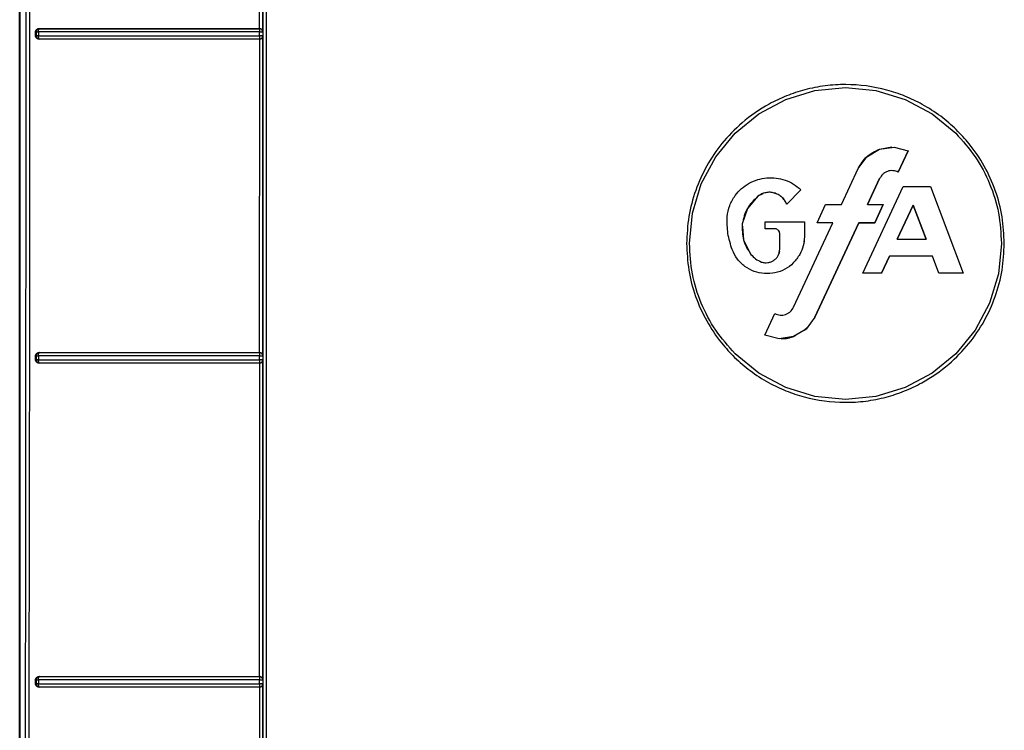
# Model space of a CAD drawing. Header units: inches. Extents: x 170 to 312, y 215 to 248.
# Tile 744 of 981: x 280.3225 to 280.4446, y 242.0284 to 242.1165. Entities that reach past the tile are written whole.
import ezdxf

# ---------------------------------------------------------------- set-up
doc = ezdxf.new("R2010")
doc.units = ezdxf.units.IN
doc.header["$LTSCALE"] = 0.25
doc.header["$MEASUREMENT"] = 0
doc.layers.add('MOTOR RH', color=7, linetype='Continuous')

msp = doc.modelspace()

# ---------------------------------------------------------------- linework, layer by layer
at = {"layer": 'MOTOR RH'}
for p, q in [((280.32251, 241.92392), (280.32251, 242.23936)), ((280.32252, 242.23936), (280.32252, 241.9417)), ((280.35226, 242.11535), (280.35227, 242.1542)), ((280.35266, 242.11497), (280.35266, 242.15458)), ((280.32448, 242.11443), (280.32448, 242.11497)), ((280.32457, 242.11495), (280.32448, 242.11497)), ((280.32457, 242.11445), (280.32448, 242.11443)), ((280.32457, 242.11495), (280.32457, 242.11445)), ((280.32484, 242.11495), (280.32484, 242.11444)), ((280.32487, 242.11522), (280.32491, 242.11531)), ((280.3249, 242.11536), (280.32495, 242.11534)), ((280.35224, 242.11444), (280.35224, 242.11494)), ((280.35225, 242.11534), (280.35226, 242.11535)), ((280.35266, 242.11497), (280.35264, 242.11495)), ((280.35264, 242.11495), (280.35264, 242.11444)), ((280.35264, 242.11444), (280.35266, 242.11442)), ((280.35266, 242.07481), (280.35266, 242.11442)), ((280.32491, 242.11409), (280.32487, 242.11417)), ((280.32495, 242.11405), (280.3249, 242.11404)), ((280.32493, 242.11406), (280.32491, 242.11409)), ((280.32495, 242.11405), (280.32493, 242.11406)), ((280.35224, 242.11417), (280.35225, 242.11408)), ((280.35225, 242.11408), (280.35225, 242.11405)), ((280.35227, 242.11404), (280.35225, 242.11405)), ((280.35226, 242.0752), (280.35227, 242.11404)), ((280.41747, 242.10658), (280.4211, 242.10768)), ((280.4211, 242.10768), (280.42488, 242.10806)), ((280.42488, 242.10806), (280.42865, 242.10768)), ((280.42865, 242.10768), (280.43228, 242.10658)), ((280.41413, 242.1048), (280.41747, 242.10658)), ((280.43228, 242.10658), (280.43562, 242.1048)), ((280.4112, 242.10239), (280.41413, 242.1048)), ((280.43562, 242.1048), (280.43855, 242.10239)), ((280.4088, 242.09946), (280.4112, 242.10239)), ((280.42754, 242.09947), (280.4291, 242.10041)), ((280.4291, 242.10041), (280.43064, 242.10068)), ((280.4291, 242.10041), (280.4309, 242.10067)), ((280.4309, 242.10067), (280.43266, 242.10021)), ((280.43266, 242.10021), (280.43142, 242.09756)), ((280.43142, 242.09756), (280.43266, 242.10021)), ((280.43266, 242.10021), (280.43142, 242.09756)), ((280.40701, 242.09612), (280.4088, 242.09946)), ((280.42646, 242.09801), (280.42754, 242.09947)), ((280.42437, 242.09354), (280.42646, 242.09801)), ((280.42437, 242.09353), (280.42646, 242.09801)), ((280.43142, 242.09756), (280.43142, 242.09756)), ((280.40591, 242.09249), (280.40701, 242.09612)), ((280.41513, 242.09685), (280.4156, 242.09687)), ((280.4276, 242.09354), (280.42911, 242.09677)), ((280.42911, 242.09677), (280.4276, 242.09353)), ((280.41462, 242.09489), (280.41403, 242.09457)), ((280.41544, 242.09506), (280.415, 242.09501)), ((280.41936, 242.09537), (280.41759, 242.0936)), ((280.41759, 242.0936), (280.41936, 242.09537)), ((280.41936, 242.09537), (280.41759, 242.0936)), ((280.42702, 242.08504), (280.43203, 242.09579)), ((280.42702, 242.08504), (280.43203, 242.09579)), ((280.43203, 242.09579), (280.43543, 242.09579)), ((280.43543, 242.09579), (280.43948, 242.08504)), ((280.43543, 242.09579), (280.43948, 242.08504)), ((280.41403, 242.09458), (280.41272, 242.09306)), ((280.41403, 242.09457), (280.41272, 242.09306)), ((280.40554, 242.08872), (280.40591, 242.09249)), ((280.41272, 242.09306), (280.41209, 242.09115)), ((280.41272, 242.09306), (280.41209, 242.09115)), ((280.42137, 242.09128), (280.42242, 242.09353)), ((280.42242, 242.09353), (280.42437, 242.09353)), ((280.4276, 242.09353), (280.42955, 242.09353)), ((280.42955, 242.09354), (280.4285, 242.09128)), ((280.4285, 242.09128), (280.42955, 242.09354)), ((280.42955, 242.09353), (280.4285, 242.09128)), ((280.43327, 242.09348), (280.4313, 242.08924)), ((280.4313, 242.08924), (280.43327, 242.09348)), ((280.43327, 242.09348), (280.4313, 242.08924)), ((280.43327, 242.09348), (280.43487, 242.08924)), ((280.43327, 242.09348), (280.43487, 242.08924)), ((280.43327, 242.09348), (280.43327, 242.09348)), ((280.43487, 242.08924), (280.43327, 242.09348)), ((280.41209, 242.09115), (280.41224, 242.08915)), ((280.41491, 242.09053), (280.41491, 242.09138)), ((280.41491, 242.09053), (280.41491, 242.09138)), ((280.41491, 242.09138), (280.41978, 242.09138)), ((280.41844, 242.08081), (280.42332, 242.09128)), ((280.41844, 242.08081), (280.42332, 242.09128)), ((280.41978, 242.09138), (280.41978, 242.08956)), ((280.42655, 242.09128), (280.42109, 242.07957)), ((280.42109, 242.07957), (280.42655, 242.09128)), ((280.42655, 242.09128), (280.42109, 242.07957)), ((280.42332, 242.09128), (280.42137, 242.09128)), ((280.42332, 242.09128), (280.42137, 242.09128)), ((280.42332, 242.09128), (280.42137, 242.09128)), ((280.42332, 242.09128), (280.42332, 242.09128)), ((280.4285, 242.09128), (280.42655, 242.09128)), ((280.42655, 242.09128), (280.42655, 242.09128)), ((280.42655, 242.09128), (280.4285, 242.09128)), ((280.4285, 242.09128), (280.42655, 242.09128)), ((280.4285, 242.09128), (280.4285, 242.09128)), ((280.41211, 242.0908), (280.41224, 242.08915)), ((280.41616, 242.09053), (280.41491, 242.09053)), ((280.41491, 242.09053), (280.41491, 242.09053)), ((280.41616, 242.09053), (280.41491, 242.09053)), ((280.41616, 242.09053), (280.41491, 242.09053)), ((280.41616, 242.09053), (280.41616, 242.09053)), ((280.41673, 242.08802), (280.41673, 242.08997)), ((280.41224, 242.08915), (280.41277, 242.08811)), ((280.41224, 242.08915), (280.41316, 242.08736)), ((280.41978, 242.08956), (280.4197, 242.08891)), ((280.4313, 242.08924), (280.43487, 242.08924)), ((280.43487, 242.08924), (280.43487, 242.08924)), ((280.44421, 242.08872), (280.44384, 242.08495)), ((280.41673, 242.08802), (280.41673, 242.08802)), ((280.43032, 242.08714), (280.42934, 242.08504)), ((280.42934, 242.08504), (280.43032, 242.08714)), ((280.43032, 242.08714), (280.42934, 242.08504)), ((280.43566, 242.08714), (280.43032, 242.08714)), ((280.43032, 242.08714), (280.43032, 242.08714)), ((280.43566, 242.08714), (280.43032, 242.08714)), ((280.43566, 242.08714), (280.43032, 242.08714)), ((280.43645, 242.08504), (280.43566, 242.08714)), ((280.43566, 242.08714), (280.43566, 242.08714)), ((280.43645, 242.08504), (280.43566, 242.08714)), ((280.42934, 242.08504), (280.42702, 242.08504)), ((280.42934, 242.08504), (280.42702, 242.08504)), ((280.42934, 242.08504), (280.42702, 242.08504)), ((280.42934, 242.08504), (280.42934, 242.08504)), ((280.43948, 242.08504), (280.43645, 242.08504)), ((280.43645, 242.08504), (280.43645, 242.08504)), ((280.43948, 242.08504), (280.43645, 242.08504)), ((280.43948, 242.08504), (280.43645, 242.08504)), ((280.44384, 242.08495), (280.44274, 242.08132)), ((280.44274, 242.08132), (280.44095, 242.07798)), ((280.41489, 242.07737), (280.41612, 242.08002)), ((280.42109, 242.07957), (280.42001, 242.0781)), ((280.42109, 242.07957), (280.42109, 242.07957)), ((280.42001, 242.0781), (280.41845, 242.07717)), ((280.42013, 242.07827), (280.41978, 242.07797)), ((280.41978, 242.07796), (280.42013, 242.07827)), ((280.44095, 242.07798), (280.43855, 242.07505)), ((280.41665, 242.07691), (280.41489, 242.07737)), ((280.41845, 242.07717), (280.41665, 242.07691)), ((280.32448, 242.07427), (280.32448, 242.07481)), ((280.32457, 242.07479), (280.32448, 242.07481)), ((280.32457, 242.07429), (280.32448, 242.07427)), ((280.32457, 242.07479), (280.32457, 242.07429)), ((280.32484, 242.07479), (280.32484, 242.07428)), ((280.32487, 242.07506), (280.32491, 242.07515)), ((280.3249, 242.0752), (280.32495, 242.07519)), ((280.35224, 242.07428), (280.35224, 242.07478)), ((280.35225, 242.07519), (280.35226, 242.0752)), ((280.35266, 242.07481), (280.35264, 242.07479)), ((280.35264, 242.07479), (280.35264, 242.07429)), ((280.35264, 242.07429), (280.35266, 242.07426)), ((280.35266, 242.03466), (280.35266, 242.07426)), ((280.41413, 242.07264), (280.4112, 242.07505)), ((280.43855, 242.07505), (280.43562, 242.07264)), ((280.32491, 242.07393), (280.32487, 242.07401)), ((280.32495, 242.0739), (280.3249, 242.07389)), ((280.32495, 242.0739), (280.32491, 242.07393)), ((280.35224, 242.07401), (280.35225, 242.07392)), ((280.35225, 242.07392), (280.35225, 242.07389)), ((280.35227, 242.07388), (280.35225, 242.07389)), ((280.35226, 242.03504), (280.35227, 242.07388)), ((280.41747, 242.07085), (280.41413, 242.07264)), ((280.43562, 242.07264), (280.43228, 242.07085)), ((280.4211, 242.06975), (280.41747, 242.07085)), ((280.43228, 242.07085), (280.42865, 242.06975)), ((280.42487, 242.06938), (280.4211, 242.06975)), ((280.42865, 242.06975), (280.42487, 242.06938)), ((280.32487, 242.03491), (280.32491, 242.035)), ((280.3249, 242.03504), (280.32495, 242.03503)), ((280.32491, 242.035), (280.32495, 242.03503)), ((280.35225, 242.03503), (280.35226, 242.03504)), ((280.32448, 242.03411), (280.32448, 242.03465)), ((280.32457, 242.03463), (280.32448, 242.03465)), ((280.32457, 242.03413), (280.32448, 242.03411)), ((280.32457, 242.03463), (280.32457, 242.03413)), ((280.32484, 242.03462), (280.32484, 242.03412)), ((280.32491, 242.03377), (280.32487, 242.03385)), ((280.32495, 242.03374), (280.32491, 242.03377)), ((280.35224, 242.03412), (280.35224, 242.03462)), ((280.35224, 242.03385), (280.35225, 242.03377)), ((280.35225, 242.03377), (280.35225, 242.03374)), ((280.35266, 242.03466), (280.35264, 242.03463)), ((280.35264, 242.03463), (280.35264, 242.03413)), ((280.35264, 242.03413), (280.35266, 242.03411)), ((280.35266, 241.9945), (280.35266, 242.03411)), ((280.32495, 242.03374), (280.3249, 242.03373)), ((280.35227, 242.03373), (280.35225, 242.03374)), ((280.35226, 241.99488), (280.35227, 242.03373))]:
    msp.add_line(p, q, dxfattribs=at)
for points, knots in [([(280.32369, 242.2401), (280.3237, 242.22222), (280.32371, 242.18646), (280.32373, 242.13281), (280.32373, 242.09706), (280.32373, 242.07919)], [0, 0, 0, 0, 0.3333777, 0.6667111, 1, 1, 1, 1]), ([(280.35268, 241.92809), (280.35268, 241.94886), (280.35268, 241.99039), (280.35268, 242.05278), (280.35268, 242.1152), (280.35268, 242.17764), (280.35268, 242.21925), (280.35268, 242.24006)], [0, 0, 0, 0, 0.199959, 0.399961, 0.599979, 0.80001, 1, 1, 1, 1]), ([(280.35308, 242.24018), (280.35308, 242.2193), (280.35308, 242.17754), (280.35308, 242.11488), (280.35308, 242.05224), (280.35308, 241.98964), (280.35308, 241.94795), (280.35308, 241.92711)], [0, 0, 0, 0, 0.2, 0.4, 0.6, 0.8, 1, 1, 1, 1]), ([(280.32325, 242.23972), (280.32326, 242.21844), (280.32329, 242.1759), (280.32328, 242.11206), (280.32323, 242.04824), (280.32314, 241.98446), (280.32304, 241.94201), (280.32299, 241.92078)], [0, 0, 0, 0, 0.199984, 0.399977, 0.600029, 0.800023, 1, 1, 1, 1]), ([(280.32448, 242.11497), (280.32448, 242.11499), (280.32449, 242.11504), (280.32452, 242.11514), (280.3246, 242.11524), (280.32473, 242.11534), (280.32484, 242.11535), (280.3249, 242.11536)], [0, 0, 0, 0, 0.11585, 0.228826, 0.465329, 0.729283, 1, 1, 1, 1]), ([(280.3249, 242.11404), (280.32484, 242.11405), (280.32473, 242.11406), (280.3246, 242.11415), (280.32452, 242.11426), (280.32449, 242.11436), (280.32448, 242.1144), (280.32448, 242.11443)], [0, 0, 0, 0, 0.270747, 0.533788, 0.770103, 0.883423, 1, 1, 1, 1]), ([(280.32495, 242.11534), (280.32495, 242.11534), (280.3249, 242.11534), (280.3248, 242.11532), (280.32468, 242.11524), (280.32461, 242.11514), (280.32458, 242.11505), (280.32457, 242.11498), (280.32457, 242.11495)], [0, 0, 0, 0, 0.021376, 0.251231, 0.50161, 0.694994, 0.833641, 1, 1, 1, 1]), ([(280.32457, 242.11495), (280.32458, 242.11495), (280.3246, 242.11495), (280.32466, 242.11495), (280.32474, 242.11495), (280.3248, 242.11495), (280.32484, 242.11495)], [0, 0, 0, 0, 0.250004, 0.499997, 0.749991, 1, 1, 1, 1]), ([(280.32484, 242.11444), (280.3248, 242.11444), (280.32474, 242.11444), (280.32466, 242.11444), (280.3246, 242.11444), (280.32458, 242.11445), (280.32457, 242.11445)], [0, 0, 0, 0, 0.250132, 0.500007, 0.749886, 1, 1, 1, 1]), ([(280.32457, 242.11445), (280.32458, 242.11439), (280.32459, 242.11429), (280.32468, 242.11416), (280.3248, 242.11407), (280.3249, 242.11406), (280.32495, 242.11405)], [0, 0, 0, 0, 0.2502109, 0.4998875, 0.749898, 1, 1, 1, 1]), ([(280.32484, 242.11495), (280.32484, 242.11497), (280.32484, 242.11502), (280.32484, 242.1151), (280.32485, 242.11516), (280.32486, 242.1152), (280.32487, 242.11522)], [0, 0, 0, 0, 0.249998, 0.499999, 0.750002, 1, 1, 1, 1]), ([(280.35224, 242.11494), (280.34917, 242.11494), (280.34299, 242.11494), (280.33379, 242.11495), (280.32783, 242.11495), (280.32484, 242.11495)], [0, 0, 0, 0, 0.331609, 0.664943, 1, 1, 1, 1]), ([(280.32484, 242.11444), (280.32783, 242.11444), (280.3338, 242.11444), (280.34299, 242.11444), (280.34917, 242.11444), (280.35224, 242.11444)], [0, 0, 0, 0, 0.335142, 0.668475, 1, 1, 1, 1]), ([(280.32487, 242.11417), (280.32487, 242.11419), (280.32486, 242.11423), (280.32485, 242.1143), (280.32484, 242.11437), (280.32484, 242.11442), (280.32484, 242.11444)], [0, 0, 0, 0, 0.249769, 0.499932, 0.750118, 1, 1, 1, 1]), ([(280.3249, 242.11536), (280.32787, 242.11535), (280.33381, 242.11535), (280.34299, 242.11535), (280.34917, 242.11535), (280.35226, 242.11535)], [0, 0, 0, 0, 0.333153, 0.666753, 1, 1, 1, 1]), ([(280.32491, 242.11531), (280.32492, 242.11532), (280.32493, 242.11534), (280.32495, 242.11534), (280.32495, 242.11534), (280.32495, 242.11534), (280.32495, 242.11534), (280.32495, 242.11534)], [0, 0, 0, 0, 0.723554, 0.917935, 0.972998, 0.990021, 1, 1, 1, 1]), ([(280.32495, 242.11534), (280.32791, 242.11534), (280.33384, 242.11534), (280.343, 242.11534), (280.34917, 242.11534), (280.35225, 242.11534)], [0, 0, 0, 0, 0.333017, 0.666911, 1, 1, 1, 1]), ([(280.35225, 242.11534), (280.35225, 242.11534), (280.35225, 242.11532), (280.35225, 242.11525), (280.35224, 242.11522)], [0, 0, 0, 0, 0.500037, 1, 1, 1, 1]), ([(280.35224, 242.11522), (280.35224, 242.11518), (280.35224, 242.11513), (280.35224, 242.11503), (280.35224, 242.11498), (280.35224, 242.11494)], [0, 0, 0, 0, 0.453626, 0.692825, 1, 1, 1, 1]), ([(280.35224, 242.11494), (280.35227, 242.11494), (280.35233, 242.11494), (280.35241, 242.11494), (280.35248, 242.11495), (280.35256, 242.11495), (280.35261, 242.11494), (280.35264, 242.11496), (280.35264, 242.11495), (280.35264, 242.11495)], [0, 0, 0, 0, 0.144819, 0.288961, 0.405983, 0.545581, 0.778747, 0.891833, 1, 1, 1, 1]), ([(280.35264, 242.11444), (280.35263, 242.11444), (280.35262, 242.11444), (280.35253, 242.11444), (280.35243, 242.11444), (280.35234, 242.11444), (280.35228, 242.11444), (280.35224, 242.11444)], [0, 0, 0, 0, 0.2509579, 0.5014951, 0.6987948, 0.8365584, 1, 1, 1, 1]), ([(280.35224, 242.11444), (280.35224, 242.11444), (280.35224, 242.11438), (280.35225, 242.11428), (280.35225, 242.11421), (280.35224, 242.11417)], [0, 0, 0, 0, 0.031612, 0.511044, 1, 1, 1, 1]), ([(280.35264, 242.11495), (280.35264, 242.11498), (280.35263, 242.11505), (280.35259, 242.11514), (280.35253, 242.11523), (280.35246, 242.11528), (280.35242, 242.1153), (280.35239, 242.11532), (280.35237, 242.11532), (280.35234, 242.11533), (280.35231, 242.11534), (280.35227, 242.11534), (280.35225, 242.11534)], [0, 0, 0, 0, 0.169778, 0.309899, 0.500349, 0.669275, 0.720741, 0.750043, 0.812673, 0.833809, 0.875282, 1, 1, 1, 1]), ([(280.35225, 242.11405), (280.35228, 242.11405), (280.35235, 242.11406), (280.35244, 242.1141), (280.35253, 242.11416), (280.35258, 242.11423), (280.3526, 242.11427), (280.35261, 242.1143), (280.35262, 242.11432), (280.35263, 242.11435), (280.35264, 242.11438), (280.35264, 242.11442), (280.35264, 242.11444)], [0, 0, 0, 0, 0.1705626, 0.3114539, 0.5033973, 0.6703643, 0.7215041, 0.7509336, 0.8128694, 0.8345961, 0.8750192, 1, 1, 1, 1]), ([(280.35226, 242.11535), (280.35229, 242.11535), (280.35235, 242.11535), (280.35244, 242.11531), (280.35252, 242.11526), (280.35256, 242.11521), (280.35259, 242.11519)], [0, 0, 0, 0, 0.218148, 0.447021, 0.703324, 1, 1, 1, 1]), ([(280.35259, 242.11519), (280.35261, 242.11515), (280.35265, 242.11509), (280.35266, 242.11502), (280.35266, 242.11498), (280.35266, 242.11497), (280.35266, 242.11497)], [0, 0, 0, 0, 0.558608, 0.865721, 0.954475, 1, 1, 1, 1]), ([(280.35266, 242.11442), (280.35266, 242.11438), (280.35265, 242.11431), (280.35261, 242.11424), (280.35259, 242.1142)], [0, 0, 0, 0, 0.503399, 1, 1, 1, 1]), ([(280.35227, 242.11404), (280.34918, 242.11404), (280.34299, 242.11404), (280.33381, 242.11404), (280.32787, 242.11404), (280.3249, 242.11404)], [0, 0, 0, 0, 0.3334428, 0.6669188, 1, 1, 1, 1]), ([(280.35225, 242.11405), (280.34917, 242.11405), (280.343, 242.11405), (280.33384, 242.11405), (280.32791, 242.11405), (280.32495, 242.11405)], [0, 0, 0, 0, 0.3330755, 0.6669605, 1, 1, 1, 1]), ([(280.35259, 242.1142), (280.35257, 242.11418), (280.35253, 242.11414), (280.35245, 242.11409), (280.35236, 242.11405), (280.3523, 242.11404), (280.35227, 242.11404)], [0, 0, 0, 0, 0.281455, 0.527086, 0.764277, 1, 1, 1, 1]), ([(280.44457, 242.08872), (280.44451, 242.08983), (280.44441, 242.09206), (280.44353, 242.0953), (280.44216, 242.09836), (280.44046, 242.10086), (280.43861, 242.1029), (280.43667, 242.10456), (280.43452, 242.10595), (280.43227, 242.10702), (280.42914, 242.10807), (280.42577, 242.10852), (280.42235, 242.10831), (280.41988, 242.10782), (280.41755, 242.10705), (280.41488, 242.10579), (280.41211, 242.10387), (280.40954, 242.10123), (280.40761, 242.09839), (280.40623, 242.09532), (280.40535, 242.09207), (280.40524, 242.08983), (280.40518, 242.08872)], [0, 0, 0, 0, 0.053827, 0.108154, 0.161991, 0.215823, 0.254355, 0.295472, 0.339437, 0.377786, 0.416425, 0.499247, 0.540867, 0.582327, 0.621091, 0.659532, 0.725561, 0.783441, 0.837465, 0.891484, 0.94599, 1, 1, 1, 1]), ([(280.43855, 242.10239), (280.43939, 242.10145), (280.44108, 242.09955), (280.44284, 242.09616), (280.444, 242.09252), (280.44414, 242.08998), (280.44421, 242.08872)], [0, 0, 0, 0, 0.249988, 0.500002, 0.750014, 1, 1, 1, 1]), ([(280.42646, 242.09801), (280.42678, 242.09854), (280.42742, 242.09961), (280.42854, 242.10014), (280.4291, 242.10041)], [0, 0, 0, 0, 0.500004, 1, 1, 1, 1]), ([(280.43142, 242.09756), (280.43121, 242.09764), (280.43089, 242.09776), (280.43043, 242.09774), (280.4301, 242.09767), (280.42979, 242.09752), (280.42941, 242.09726), (280.42923, 242.09696), (280.42911, 242.09677)], [0, 0, 0, 0, 0.248419, 0.374377, 0.499188, 0.623924, 0.750308, 1, 1, 1, 1]), ([(280.43142, 242.09756), (280.43132, 242.09761), (280.43111, 242.0977), (280.43088, 242.09773), (280.43077, 242.09774)], [0, 0, 0, 0, 0.499999, 1, 1, 1, 1]), ([(280.41121, 242.09467), (280.41146, 242.09497), (280.41196, 242.09555), (280.41292, 242.09621), (280.41399, 242.09667), (280.41512, 242.09689), (280.41628, 242.09687), (280.41741, 242.0966), (280.41847, 242.09611), (280.41906, 242.09562), (280.41936, 242.09537)], [0, 0, 0, 0, 0.1260747, 0.2503281, 0.3753732, 0.4999941, 0.6246137, 0.7496514, 0.8738663, 1, 1, 1, 1]), ([(280.415, 242.09501), (280.41482, 242.09497), (280.41447, 242.09488), (280.41418, 242.09467), (280.41403, 242.09457)], [0, 0, 0, 0, 0.498906, 1, 1, 1, 1]), ([(280.41605, 242.09497), (280.41588, 242.09501), (280.41553, 242.09509), (280.41517, 242.09504), (280.415, 242.09501)], [0, 0, 0, 0, 0.5, 1, 1, 1, 1]), ([(280.41759, 242.0936), (280.41752, 242.09376), (280.41736, 242.09408), (280.417, 242.09448), (280.41656, 242.0948), (280.41622, 242.09492), (280.41605, 242.09498)], [0, 0, 0, 0, 0.24931, 0.499997, 0.750489, 1, 1, 1, 1]), ([(280.41699, 242.09447), (280.41685, 242.09458), (280.41657, 242.0948), (280.41622, 242.09492), (280.41605, 242.09497)], [0, 0, 0, 0, 0.499286, 1, 1, 1, 1]), ([(280.41022, 242.09202), (280.41029, 242.0925), (280.41043, 242.09345), (280.41095, 242.09426), (280.41121, 242.09467)], [0, 0, 0, 0, 0.499997, 1, 1, 1, 1]), ([(280.41022, 242.09202), (280.41029, 242.0925), (280.41043, 242.09345), (280.41095, 242.09426), (280.41121, 242.09467)], [0, 0, 0, 0, 0.50031, 1, 1, 1, 1]), ([(280.41403, 242.09457), (280.41354, 242.0941), (280.41255, 242.09315), (280.41224, 242.09182), (280.41209, 242.09115)], [0, 0, 0, 0, 0.5, 1, 1, 1, 1]), ([(280.41759, 242.0936), (280.41752, 242.09376), (280.41736, 242.09408), (280.41711, 242.09434), (280.41699, 242.09447)], [0, 0, 0, 0, 0.501236, 1, 1, 1, 1]), ([(280.41084, 242.08795), (280.41063, 242.08861), (280.4102, 242.08993), (280.41022, 242.09132), (280.41022, 242.09202)], [0, 0, 0, 0, 0.5000128, 1, 1, 1, 1]), ([(280.41209, 242.09115), (280.41208, 242.09047), (280.41205, 242.0891), (280.41279, 242.08794), (280.41316, 242.08736)], [0, 0, 0, 0, 0.500001, 1, 1, 1, 1]), ([(280.41673, 242.08996), (280.41672, 242.09004), (280.4167, 242.09018), (280.41656, 242.09036), (280.41638, 242.0905), (280.41623, 242.09052), (280.41616, 242.09053)], [0, 0, 0, 0, 0.251527, 0.502365, 0.748885, 1, 1, 1, 1]), ([(280.40518, 242.08872), (280.40524, 242.08761), (280.40534, 242.08538), (280.40622, 242.08213), (280.40759, 242.07908), (280.40929, 242.07657), (280.41114, 242.07453), (280.41308, 242.07287), (280.41523, 242.07149), (280.41748, 242.07042), (280.42061, 242.06937), (280.42398, 242.06892), (280.4274, 242.06913), (280.42987, 242.06962), (280.4322, 242.07039), (280.43487, 242.07165), (280.43764, 242.07357), (280.44021, 242.07621), (280.44214, 242.07905), (280.44352, 242.08211), (280.4444, 242.08537), (280.44451, 242.0876), (280.44457, 242.08872)], [0, 0, 0, 0, 0.053831, 0.108162, 0.162002, 0.21584, 0.254375, 0.295495, 0.339462, 0.377813, 0.416452, 0.499272, 0.540889, 0.582347, 0.621109, 0.659547, 0.725573, 0.783451, 0.837473, 0.891489, 0.945992, 1, 1, 1, 1]), ([(280.4112, 242.07505), (280.41036, 242.07599), (280.40867, 242.07788), (280.40691, 242.08128), (280.40575, 242.08492), (280.40561, 242.08745), (280.40554, 242.08872)], [0, 0, 0, 0, 0.249988, 0.500002, 0.750015, 1, 1, 1, 1]), ([(280.41978, 242.08956), (280.41976, 242.08917), (280.41971, 242.08841), (280.41938, 242.08771), (280.41922, 242.08737)], [0, 0, 0, 0, 0.500482, 1, 1, 1, 1]), ([(280.41922, 242.08737), (280.41897, 242.087), (280.41848, 242.08626), (280.41739, 242.08548), (280.41615, 242.08502), (280.41484, 242.08493), (280.41355, 242.0852), (280.41239, 242.08583), (280.41142, 242.08675), (280.41103, 242.08755), (280.41084, 242.08795)], [0, 0, 0, 0, 0.126908, 0.25145, 0.376016, 0.500011, 0.624006, 0.748574, 0.873075, 1, 1, 1, 1]), ([(280.41669, 242.08778), (280.41668, 242.08769), (280.41666, 242.08748), (280.41655, 242.08729), (280.41649, 242.08718)], [0, 0, 0, 0, 0.404923, 1, 1, 1, 1]), ([(280.41654, 242.08724), (280.41659, 242.08736), (280.4167, 242.08761), (280.41672, 242.08788), (280.41673, 242.08802)], [0, 0, 0, 0, 0.497601, 1, 1, 1, 1]), ([(280.41316, 242.08736), (280.41334, 242.08716), (280.41371, 242.08676), (280.41421, 242.08653), (280.41446, 242.08642)], [0, 0, 0, 0, 0.500208, 1, 1, 1, 1]), ([(280.41446, 242.08642), (280.4146, 242.08639), (280.41486, 242.08631), (280.41513, 242.08633), (280.41526, 242.08634)], [0, 0, 0, 0, 0.500712, 1, 1, 1, 1]), ([(280.41526, 242.08634), (280.4154, 242.08637), (280.41566, 242.08642), (280.41589, 242.08656), (280.41601, 242.08664)], [0, 0, 0, 0, 0.499151, 1, 1, 1, 1]), ([(280.41612, 242.08002), (280.41634, 242.07994), (280.41666, 242.07982), (280.41712, 242.07983), (280.41745, 242.07991), (280.41776, 242.08005), (280.41814, 242.08032), (280.41832, 242.08061), (280.41844, 242.08081)], [0, 0, 0, 0, 0.248407, 0.374361, 0.499168, 0.623903, 0.750288, 1, 1, 1, 1]), ([(280.32373, 242.07919), (280.32372, 242.07346), (280.32369, 242.05737), (280.32364, 242.0252), (280.3236, 241.99878), (280.32357, 241.98271)], [0, 0, 0, 0, 0.178102, 0.500003, 1, 1, 1, 1]), ([(280.41869, 242.07731), (280.41853, 242.07723), (280.41797, 242.07695), (280.41735, 242.07692), (280.4169, 242.0769)], [0, 0, 0, 0, 0.28812, 1, 1, 1, 1]), ([(280.4169, 242.07691), (280.41735, 242.07693), (280.41798, 242.07695), (280.41853, 242.07723), (280.41869, 242.07731)], [0, 0, 0, 0, 0.709949, 1, 1, 1, 1]), ([(280.32448, 242.07481), (280.32448, 242.07483), (280.32449, 242.07488), (280.32452, 242.07498), (280.3246, 242.07509), (280.32473, 242.07518), (280.32484, 242.07519), (280.3249, 242.0752)], [0, 0, 0, 0, 0.114151, 0.226087, 0.462642, 0.728302, 1, 1, 1, 1]), ([(280.3249, 242.07389), (280.32484, 242.07389), (280.32473, 242.0739), (280.3246, 242.074), (280.32452, 242.0741), (280.32449, 242.0742), (280.32448, 242.07425), (280.32448, 242.07427)], [0, 0, 0, 0, 0.27093, 0.533685, 0.769845, 0.883229, 1, 1, 1, 1]), ([(280.32495, 242.07519), (280.32495, 242.07519), (280.32493, 242.07519), (280.32488, 242.07518), (280.32478, 242.07515), (280.32468, 242.07508), (280.32461, 242.07499), (280.32458, 242.07489), (280.32457, 242.07483), (280.32457, 242.07479)], [0, 0, 0, 0, 0.006404, 0.125208, 0.250554, 0.499812, 0.694171, 0.83326, 1, 1, 1, 1]), ([(280.32457, 242.07479), (280.32458, 242.07479), (280.3246, 242.07479), (280.32466, 242.07479), (280.32474, 242.07479), (280.3248, 242.07479), (280.32484, 242.07479)], [0, 0, 0, 0, 0.249999, 0.499993, 0.749993, 1, 1, 1, 1]), ([(280.32484, 242.07428), (280.3248, 242.07428), (280.32474, 242.07428), (280.32466, 242.07428), (280.3246, 242.07429), (280.32458, 242.07429), (280.32457, 242.07429)], [0, 0, 0, 0, 0.250118, 0.500008, 0.749881, 1, 1, 1, 1]), ([(280.32457, 242.07429), (280.32458, 242.07424), (280.32459, 242.07414), (280.32468, 242.07401), (280.3248, 242.07392), (280.3249, 242.0739), (280.32495, 242.0739)], [0, 0, 0, 0, 0.250209, 0.499884, 0.749889, 1, 1, 1, 1]), ([(280.32484, 242.07479), (280.32484, 242.07481), (280.32484, 242.07486), (280.32484, 242.07494), (280.32485, 242.07501), (280.32486, 242.07504), (280.32487, 242.07506)], [0, 0, 0, 0, 0.249991, 0.499998, 0.750003, 1, 1, 1, 1]), ([(280.35224, 242.07478), (280.34917, 242.07478), (280.34299, 242.07478), (280.3338, 242.07478), (280.32783, 242.07478), (280.32484, 242.07479)], [0, 0, 0, 0, 0.33158, 0.664913, 1, 1, 1, 1]), ([(280.32484, 242.07428), (280.32783, 242.07428), (280.3338, 242.07428), (280.34299, 242.07428), (280.34917, 242.07428), (280.35224, 242.07428)], [0, 0, 0, 0, 0.335133, 0.668466, 1, 1, 1, 1]), ([(280.32487, 242.07401), (280.32487, 242.07403), (280.32486, 242.07407), (280.32485, 242.07414), (280.32484, 242.07421), (280.32484, 242.07426), (280.32484, 242.07428)], [0, 0, 0, 0, 0.2497583, 0.4999325, 0.7501062, 1, 1, 1, 1]), ([(280.3249, 242.0752), (280.32787, 242.0752), (280.33381, 242.0752), (280.34299, 242.0752), (280.34917, 242.0752), (280.35226, 242.0752)], [0, 0, 0, 0, 0.333154, 0.666761, 1, 1, 1, 1]), ([(280.32491, 242.07515), (280.32491, 242.07516), (280.32493, 242.07518), (280.32494, 242.07519), (280.32495, 242.07519), (280.32495, 242.07519), (280.32495, 242.07519), (280.32495, 242.07519)], [0, 0, 0, 0, 0.4999148, 0.7840783, 0.9349621, 0.9782287, 1, 1, 1, 1]), ([(280.32495, 242.07519), (280.32791, 242.07519), (280.33384, 242.07519), (280.343, 242.07519), (280.34917, 242.07519), (280.35225, 242.07519)], [0, 0, 0, 0, 0.333016, 0.666911, 1, 1, 1, 1]), ([(280.35225, 242.07519), (280.35225, 242.07518), (280.35225, 242.07516), (280.35225, 242.0751), (280.35224, 242.07506)], [0, 0, 0, 0, 0.500043, 1, 1, 1, 1]), ([(280.35224, 242.07506), (280.35224, 242.07502), (280.35224, 242.07494), (280.35224, 242.07483), (280.35224, 242.07478)], [0, 0, 0, 0, 0.4999498, 1, 1, 1, 1]), ([(280.35224, 242.07478), (280.35227, 242.07478), (280.35233, 242.07478), (280.35241, 242.07478), (280.35248, 242.07479), (280.35256, 242.07479), (280.35261, 242.07478), (280.35264, 242.0748), (280.35264, 242.07479), (280.35264, 242.07479)], [0, 0, 0, 0, 0.1448, 0.289023, 0.40575, 0.545726, 0.778917, 0.891929, 1, 1, 1, 1]), ([(280.35264, 242.07429), (280.35263, 242.07428), (280.35262, 242.07428), (280.35253, 242.07428), (280.35243, 242.07428), (280.35234, 242.07428), (280.35228, 242.07428), (280.35224, 242.07428)], [0, 0, 0, 0, 0.250965, 0.50152, 0.698812, 0.836571, 1, 1, 1, 1]), ([(280.35224, 242.07428), (280.35224, 242.07427), (280.35224, 242.07422), (280.35225, 242.07412), (280.35225, 242.07405), (280.35224, 242.07401)], [0, 0, 0, 0, 0.031594, 0.511018, 1, 1, 1, 1]), ([(280.35264, 242.07479), (280.35264, 242.07483), (280.35263, 242.07489), (280.35259, 242.07499), (280.35253, 242.07507), (280.35246, 242.07512), (280.35242, 242.07515), (280.35239, 242.07516), (280.35237, 242.07517), (280.35234, 242.07517), (280.35231, 242.07518), (280.35227, 242.07518), (280.35225, 242.07519)], [0, 0, 0, 0, 0.169796, 0.309925, 0.500347, 0.669247, 0.720724, 0.750048, 0.812673, 0.833992, 0.875283, 1, 1, 1, 1]), ([(280.35225, 242.07389), (280.35228, 242.0739), (280.35235, 242.0739), (280.35244, 242.07394), (280.35252, 242.074), (280.35257, 242.07406), (280.3526, 242.07411), (280.35261, 242.07414), (280.35262, 242.07416), (280.35263, 242.07419), (280.35264, 242.07423), (280.35264, 242.07426), (280.35264, 242.07429)], [0, 0, 0, 0, 0.170498, 0.311351, 0.503314, 0.639112, 0.709897, 0.750976, 0.8129, 0.835156, 0.875042, 1, 1, 1, 1]), ([(280.35226, 242.0752), (280.35229, 242.07519), (280.35235, 242.07519), (280.35244, 242.07515), (280.35253, 242.0751), (280.35256, 242.07506), (280.35259, 242.07503)], [0, 0, 0, 0, 0.217835, 0.446698, 0.702916, 1, 1, 1, 1]), ([(280.35258, 242.07405), (280.35256, 242.07402), (280.35253, 242.07398), (280.35245, 242.07393), (280.35236, 242.07389), (280.3523, 242.07389), (280.35227, 242.07388)], [0, 0, 0, 0, 0.281564, 0.526617, 0.765411, 1, 1, 1, 1]), ([(280.35266, 242.07426), (280.35266, 242.07423), (280.35265, 242.07415), (280.35261, 242.07408), (280.35258, 242.07405)], [0, 0, 0, 0, 0.5033835, 1, 1, 1, 1]), ([(280.35259, 242.07503), (280.35261, 242.07499), (280.35265, 242.07493), (280.35266, 242.07486), (280.35266, 242.07483), (280.35266, 242.07482), (280.35266, 242.07481)], [0, 0, 0, 0, 0.557285, 0.863589, 0.953043, 1, 1, 1, 1]), ([(280.35227, 242.07388), (280.34918, 242.07388), (280.34299, 242.07388), (280.33381, 242.07389), (280.32787, 242.07389), (280.3249, 242.07389)], [0, 0, 0, 0, 0.33343, 0.666918, 1, 1, 1, 1]), ([(280.35225, 242.07389), (280.34917, 242.07389), (280.343, 242.07389), (280.33384, 242.0739), (280.32791, 242.0739), (280.32495, 242.0739)], [0, 0, 0, 0, 0.333077, 0.666962, 1, 1, 1, 1]), ([(280.32448, 242.03465), (280.32448, 242.03468), (280.32449, 242.03473), (280.32452, 242.03482), (280.3246, 242.03493), (280.32473, 242.03503), (280.32484, 242.03504), (280.3249, 242.03504)], [0, 0, 0, 0, 0.115487, 0.228334, 0.465134, 0.729682, 1, 1, 1, 1]), ([(280.32495, 242.03503), (280.32495, 242.03503), (280.32495, 242.03503), (280.3249, 242.03503), (280.3248, 242.03501), (280.32468, 242.03493), (280.32461, 242.03483), (280.32458, 242.03473), (280.32457, 242.03467), (280.32457, 242.03463)], [0, 0, 0, 0, 0.00194, 0.016485, 0.251155, 0.50156, 0.693135, 0.832255, 1, 1, 1, 1]), ([(280.3249, 242.03504), (280.32787, 242.03504), (280.33381, 242.03504), (280.34299, 242.03504), (280.34917, 242.03504), (280.35226, 242.03504)], [0, 0, 0, 0, 0.333158, 0.666771, 1, 1, 1, 1]), ([(280.32495, 242.03503), (280.32791, 242.03503), (280.33384, 242.03503), (280.34301, 242.03503), (280.34917, 242.03503), (280.35225, 242.03503)], [0, 0, 0, 0, 0.33298, 0.666929, 1, 1, 1, 1]), ([(280.35225, 242.03503), (280.35225, 242.03502), (280.35225, 242.03501), (280.35225, 242.03494), (280.35224, 242.0349)], [0, 0, 0, 0, 0.500122, 1, 1, 1, 1]), ([(280.35264, 242.03463), (280.35264, 242.03468), (280.35263, 242.03478), (280.35255, 242.03489), (280.35248, 242.03496), (280.35242, 242.03499), (280.35239, 242.035), (280.35237, 242.03501), (280.35234, 242.03502), (280.3523, 242.03503), (280.35227, 242.03503), (280.35225, 242.03503)], [0, 0, 0, 0, 0.237979, 0.475429, 0.641876, 0.730535, 0.777013, 0.799822, 0.868975, 0.917803, 1, 1, 1, 1]), ([(280.35226, 242.03504), (280.35229, 242.03504), (280.35235, 242.03503), (280.35244, 242.035), (280.35253, 242.03495), (280.35256, 242.0349), (280.35259, 242.03487)], [0, 0, 0, 0, 0.216438, 0.445518, 0.701569, 1, 1, 1, 1]), ([(280.3249, 242.03373), (280.32484, 242.03373), (280.32473, 242.03374), (280.3246, 242.03384), (280.32452, 242.03394), (280.32449, 242.03404), (280.32448, 242.03409), (280.32448, 242.03411)], [0, 0, 0, 0, 0.2710841, 0.5335565, 0.7695787, 0.8830478, 1, 1, 1, 1]), ([(280.32457, 242.03463), (280.32458, 242.03463), (280.3246, 242.03463), (280.32466, 242.03463), (280.32474, 242.03463), (280.3248, 242.03462), (280.32484, 242.03462)], [0, 0, 0, 0, 0.250012, 0.500008, 0.750019, 1, 1, 1, 1]), ([(280.32484, 242.03412), (280.3248, 242.03412), (280.32474, 242.03412), (280.32466, 242.03412), (280.3246, 242.03413), (280.32458, 242.03413), (280.32457, 242.03413)], [0, 0, 0, 0, 0.250123, 0.499995, 0.749882, 1, 1, 1, 1]), ([(280.32457, 242.03413), (280.32458, 242.03408), (280.32459, 242.03398), (280.32468, 242.03385), (280.3248, 242.03376), (280.3249, 242.03375), (280.32495, 242.03374)], [0, 0, 0, 0, 0.2502, 0.499886, 0.749899, 1, 1, 1, 1]), ([(280.32484, 242.03462), (280.32484, 242.03465), (280.32484, 242.0347), (280.32484, 242.03478), (280.32485, 242.03485), (280.32486, 242.03489), (280.32487, 242.03491)], [0, 0, 0, 0, 0.250004, 0.499999, 0.74999, 1, 1, 1, 1]), ([(280.35224, 242.03462), (280.34917, 242.03462), (280.34299, 242.03462), (280.3338, 242.03462), (280.32783, 242.03462), (280.32484, 242.03462)], [0, 0, 0, 0, 0.331567, 0.664899, 1, 1, 1, 1]), ([(280.32484, 242.03412), (280.32783, 242.03412), (280.3338, 242.03412), (280.34299, 242.03412), (280.34917, 242.03412), (280.35224, 242.03412)], [0, 0, 0, 0, 0.335133, 0.668465, 1, 1, 1, 1]), ([(280.32487, 242.03385), (280.32487, 242.03387), (280.32486, 242.03391), (280.32485, 242.03398), (280.32484, 242.03405), (280.32484, 242.03409), (280.32484, 242.03412)], [0, 0, 0, 0, 0.249786, 0.499951, 0.750104, 1, 1, 1, 1]), ([(280.35224, 242.0349), (280.35224, 242.03486), (280.35224, 242.03478), (280.35224, 242.03467), (280.35224, 242.03462)], [0, 0, 0, 0, 0.4999323, 1, 1, 1, 1]), ([(280.35224, 242.03462), (280.35227, 242.03462), (280.35233, 242.03462), (280.35241, 242.03462), (280.35248, 242.03463), (280.35256, 242.03463), (280.35261, 242.03463), (280.35264, 242.03464), (280.35264, 242.03464), (280.35264, 242.03463)], [0, 0, 0, 0, 0.144802, 0.289128, 0.405584, 0.545961, 0.781526, 0.905359, 1, 1, 1, 1]), ([(280.35264, 242.03413), (280.35263, 242.03413), (280.35262, 242.03412), (280.35253, 242.03412), (280.35243, 242.03412), (280.35234, 242.03412), (280.35228, 242.03412), (280.35224, 242.03412)], [0, 0, 0, 0, 0.250968, 0.501531, 0.698827, 0.836575, 1, 1, 1, 1]), ([(280.35224, 242.03412), (280.35224, 242.03411), (280.35224, 242.03406), (280.35225, 242.03396), (280.35225, 242.03389), (280.35224, 242.03385)], [0, 0, 0, 0, 0.031564, 0.511012, 1, 1, 1, 1]), ([(280.35225, 242.03374), (280.35228, 242.03374), (280.35235, 242.03374), (280.35244, 242.03378), (280.35252, 242.03384), (280.35257, 242.0339), (280.3526, 242.03395), (280.35261, 242.03398), (280.35262, 242.03401), (280.35263, 242.03403), (280.35264, 242.03407), (280.35264, 242.0341), (280.35264, 242.03413)], [0, 0, 0, 0, 0.1704559, 0.3112931, 0.5032949, 0.6273045, 0.7053381, 0.7509924, 0.8129118, 0.8356884, 0.8750402, 1, 1, 1, 1]), ([(280.35258, 242.03389), (280.35256, 242.03387), (280.35253, 242.03382), (280.35245, 242.03377), (280.35236, 242.03374), (280.3523, 242.03373), (280.35227, 242.03373)], [0, 0, 0, 0, 0.281342, 0.526581, 0.765288, 1, 1, 1, 1]), ([(280.35266, 242.03411), (280.35266, 242.03407), (280.35265, 242.03399), (280.35261, 242.03392), (280.35258, 242.03389)], [0, 0, 0, 0, 0.5030925, 1, 1, 1, 1]), ([(280.35259, 242.03487), (280.35261, 242.03484), (280.35265, 242.03478), (280.35266, 242.0347), (280.35266, 242.03467), (280.35266, 242.03466), (280.35266, 242.03466)], [0, 0, 0, 0, 0.557091, 0.863508, 0.953007, 1, 1, 1, 1]), ([(280.35227, 242.03373), (280.34918, 242.03373), (280.34299, 242.03373), (280.33381, 242.03373), (280.32786, 242.03373), (280.3249, 242.03373)], [0, 0, 0, 0, 0.333416, 0.666914, 1, 1, 1, 1]), ([(280.35225, 242.03374), (280.34917, 242.03374), (280.343, 242.03374), (280.33384, 242.03374), (280.32791, 242.03374), (280.32495, 242.03374)], [0, 0, 0, 0, 0.333077, 0.666963, 1, 1, 1, 1])]:
    msp.add_open_spline(points, degree=3, knots=knots, dxfattribs=at)
msp.add_open_spline([(280.41601, 242.08664), (280.41611, 242.08672), (280.41633, 242.08689), (280.41647, 242.08712), (280.41654, 242.08724)], degree=3, dxfattribs=at)

doc.saveas('drawing.dxf')
